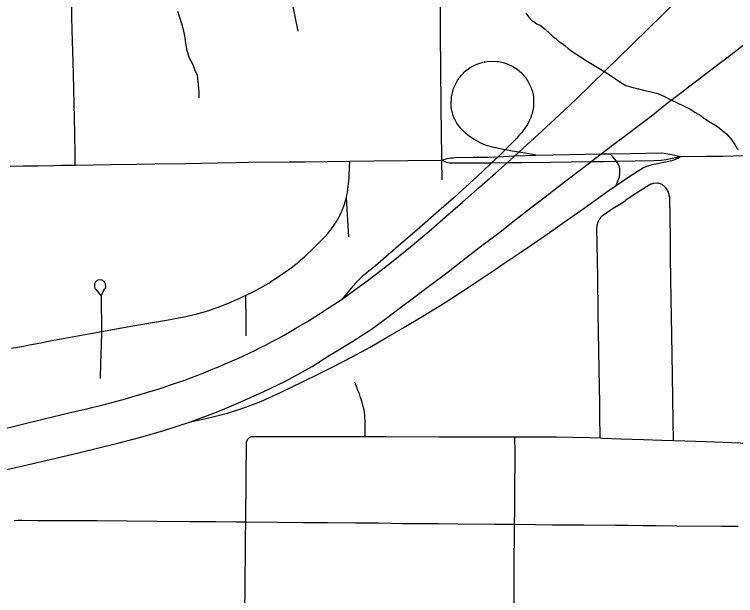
# Model space of a CAD drawing. Extents: x -59 to 82, y -3 to 49.
# Drawn here: x -9.245 to -8.702, y 31.605 to 32.043 of the extents above; entities that cross this region are included whole.
import ezdxf

# ---------------------------------------------------------------- set-up
doc = ezdxf.new("R2010")
doc.units = 0
for name, color, linetype in [('GM_X_City_Street', 7, 'Continuous'), ('GM_X_Interchange_Ramps', 7, 'Continuous'), ('GM_X_Interstate_Route', 7, 'Continuous'), ('GM_X_Minor_River', 7, 'Continuous'), ('GM_X_State_Route', 7, 'Continuous')]:
    doc.layers.add(name, color=color, linetype=linetype)

msp = doc.modelspace()

# ---------------------------------------------------------------- linework, layer by layer
at = {"layer": 'GM_X_City_Street'}
for points in [[(-9.0312, 32.03073), (-9.04198, 32.084)], [(-9.1991, 31.92983), (-9.19926, 31.93719), (-9.19949, 31.95386), (-9.1998, 31.96483), (-9.20021, 31.98696), (-9.20051, 31.99817), (-9.20076, 32.00729), (-9.20097, 32.01603), (-9.20111, 32.02261), (-9.20136, 32.03211), (-9.2016, 32.04061), (-9.20173, 32.05108)], [(-8.92268, 31.9186), (-8.92291, 31.93351), (-8.9232, 31.95688), (-8.92341, 31.97056), (-8.92374, 32.00628), (-8.9239, 32.02456), (-8.92402, 32.05061)], [(-8.99297, 31.87561), (-8.99482, 31.90535), (-8.99441, 31.90702), (-8.99403, 31.90918), (-8.9937, 31.91136), (-8.99341, 31.91353), (-8.99315, 31.91571), (-8.99295, 31.9179), (-8.99277, 31.92009), (-8.99265, 31.92228), (-8.99224, 31.93264)], [(-8.74846, 31.72218), (-8.74877, 31.73671), (-8.74927, 31.77143), (-8.74968, 31.80178), (-8.74985, 31.8157), (-8.75006, 31.82894), (-8.75061, 31.8601), (-8.75074, 31.87333), (-8.75102, 31.89079), (-8.75121, 31.90456), (-8.75128, 31.90534), (-8.75139, 31.90611), (-8.75154, 31.90687), (-8.75173, 31.90763), (-8.75195, 31.90838), (-8.75222, 31.90911), (-8.75253, 31.90983), (-8.75286, 31.91053), (-8.75324, 31.91121), (-8.75364, 31.91188), (-8.75409, 31.91252), (-8.75457, 31.91313), (-8.75507, 31.91373), (-8.75556, 31.91412), (-8.75606, 31.91448), (-8.75659, 31.91481), (-8.75714, 31.91511), (-8.75771, 31.91536), (-8.75829, 31.91559), (-8.75888, 31.91577), (-8.75948, 31.91592), (-8.7601, 31.91603), (-8.76072, 31.9161), (-8.7632, 31.916), (-8.76381, 31.91587), (-8.76441, 31.9157), (-8.765, 31.91551), (-8.76557, 31.91527), (-8.76613, 31.915), (-8.76667, 31.91469), (-8.77816, 31.90729), (-8.78461, 31.90305)], [(-9.24718, 31.79182), (-9.24267, 31.79257), (-9.23818, 31.79338), (-9.2337, 31.79423), (-9.22935, 31.79511), (-9.22498, 31.79593), (-9.21918, 31.79697), (-9.2069, 31.79937), (-9.18777, 31.80285), (-9.17917, 31.8044), (-9.17377, 31.80539), (-9.15567, 31.80854), (-9.13351, 31.81247), (-9.12755, 31.81353), (-9.12267, 31.81442), (-9.11859, 31.81515), (-9.11482, 31.81597), (-9.11054, 31.81696), (-9.10747, 31.8177), (-9.10274, 31.81901), (-9.09778, 31.82044), (-9.09455, 31.82158), (-9.09134, 31.82277), (-9.08815, 31.824), (-9.08496, 31.82527), (-9.08181, 31.82658), (-9.07866, 31.82794), (-9.07554, 31.82933), (-9.07053, 31.83167), (-9.067, 31.83336), (-9.06468, 31.83452), (-9.06238, 31.83572), (-9.0601, 31.83695), (-9.05785, 31.83823), (-9.05561, 31.83954), (-9.0534, 31.84089), (-9.05121, 31.84228), (-9.04904, 31.8437), (-9.0469, 31.84516), (-9.04452, 31.84675), (-9.04216, 31.84835), (-9.03983, 31.85001), (-9.03753, 31.85169), (-9.03525, 31.85341), (-9.03299, 31.85517), (-9.03076, 31.85696), (-9.02856, 31.85878), (-9.02638, 31.86063), (-9.02383, 31.86304), (-9.02129, 31.86547), (-9.01878, 31.86792), (-9.0163, 31.8704), (-9.01384, 31.8729), (-9.0114, 31.87543), (-9.00899, 31.87799), (-9.00778, 31.87948), (-9.00662, 31.88101), (-9.00549, 31.88257), (-9.00439, 31.88415), (-9.00332, 31.88575), (-9.0023, 31.88738), (-9.00132, 31.88903), (-9.00037, 31.89071), (-8.99946, 31.8924), (-8.99876, 31.89397), (-8.99808, 31.89556), (-8.99745, 31.89716), (-8.99685, 31.89877), (-8.99629, 31.90039), (-8.99576, 31.90203), (-8.99528, 31.90369), (-8.99482, 31.90535)], [(-8.80377, 31.72419), (-8.80386, 31.74139), (-8.80397, 31.75016), (-8.80419, 31.76288), (-8.80429, 31.77562), (-8.80459, 31.79002), (-8.80503, 31.8181), (-8.80548, 31.84566), (-8.80569, 31.85808), (-8.80607, 31.88194), (-8.80593, 31.88405), (-8.8058, 31.88475), (-8.80564, 31.88543), (-8.80544, 31.88611), (-8.80521, 31.88677), (-8.80493, 31.88743), (-8.80462, 31.88806), (-8.80428, 31.88868), (-8.80391, 31.88928), (-8.8035, 31.88985), (-8.80306, 31.8904), (-8.80258, 31.89093), (-8.80209, 31.89143), (-8.80156, 31.8919), (-8.80101, 31.89235), (-8.79861, 31.89403), (-8.7962, 31.89568), (-8.79375, 31.89729), (-8.79129, 31.89888), (-8.7888, 31.90043), (-8.7863, 31.90194), (-8.78461, 31.90305)], [(-9.18023, 31.76893), (-9.17981, 31.78059), (-9.17944, 31.79402), (-9.17917, 31.8044), (-9.17943, 31.83047), (-9.17926, 31.83165), (-9.17916, 31.83197), (-9.17875, 31.83284), (-9.17833, 31.83381), (-9.17799, 31.83444), (-9.17724, 31.83575), (-9.17674, 31.83655), (-9.17641, 31.83713), (-9.17627, 31.83752), (-9.17618, 31.83793), (-9.17626, 31.84), (-9.17639, 31.84039), (-9.17656, 31.84078), (-9.17677, 31.84115), (-9.177, 31.84149), (-9.17727, 31.84181), (-9.17756, 31.84211), (-9.17788, 31.84238), (-9.17823, 31.84261), (-9.1786, 31.84281), (-9.17898, 31.84298), (-9.17938, 31.84311), (-9.18002, 31.84323), (-9.18186, 31.84309), (-9.18225, 31.84295), (-9.18263, 31.84278), (-9.183, 31.84258), (-9.18332, 31.84227), (-9.18362, 31.84195), (-9.18388, 31.84159), (-9.18411, 31.84121), (-9.1843, 31.84082), (-9.18446, 31.84041), (-9.18458, 31.83998), (-9.1847, 31.83918), (-9.18456, 31.8378), (-9.18443, 31.83737), (-9.18427, 31.83696), (-9.18407, 31.83657), (-9.1837, 31.83603), (-9.17969, 31.83134)], [(-9.07029, 31.80116), (-9.07037, 31.81192), (-9.07053, 31.83167)], [(-8.98061, 31.72534), (-8.98072, 31.73733), (-8.98086, 31.73924), (-8.98107, 31.74145), (-8.98126, 31.74306), (-8.98154, 31.74496), (-8.98185, 31.74685), (-8.98241, 31.749), (-8.98301, 31.75113), (-8.98366, 31.75325), (-8.98435, 31.75536), (-8.98509, 31.75745), (-8.98588, 31.75952), (-8.98671, 31.76158), (-8.98849, 31.76607)], [(-9.07241, 31.47568), (-9.07212, 31.51789), (-9.07198, 31.53195), (-9.0719, 31.55143), (-9.0718, 31.55781), (-9.07162, 31.56923), (-9.07139, 31.58446), (-9.07126, 31.59838), (-9.07113, 31.60606), (-9.07104, 31.62014), (-9.07092, 31.63473), (-9.07076, 31.64931), (-9.07062, 31.66097), (-9.07039, 31.69437), (-9.07016, 31.72018), (-9.07003, 31.72087), (-9.06985, 31.72154), (-9.06924, 31.72299)], [(-9.06924, 31.72299), (-9.06842, 31.72402), (-9.06808, 31.7243), (-9.06773, 31.72457), (-9.06696, 31.72499), (-9.06655, 31.72515), (-9.06607, 31.72526), (-9.06543, 31.72534), (-8.98061, 31.72534), (-8.96513, 31.72516), (-8.92458, 31.72498), (-8.87276, 31.72506), (-8.86792, 31.72504), (-8.83655, 31.72487), (-8.82445, 31.72471), (-8.8111, 31.72443), (-8.80377, 31.72419), (-8.80161, 31.72411), (-8.78817, 31.72356), (-8.77099, 31.72302), (-8.7571, 31.72247), (-8.74846, 31.72218), (-8.73983, 31.72192), (-8.7238, 31.72136), (-8.69185, 31.7202)], [(-8.86942, 31.4806), (-8.86922, 31.49595), (-8.86909, 31.52556), (-8.86891, 31.53661), (-8.86876, 31.56995), (-8.8686, 31.58493), (-8.86857, 31.59664), (-8.86848, 31.60081), (-8.86833, 31.63451), (-8.86816, 31.64812), (-8.86809, 31.6591), (-8.86803, 31.66911), (-8.86785, 31.68203), (-8.86776, 31.71296), (-8.86792, 31.72504)], [(-9.24522, 31.66195), (-9.24226, 31.66207), (-9.2393, 31.66215), (-9.22744, 31.66206), (-9.18254, 31.66199), (-9.13748, 31.66137), (-9.1125, 31.66127), (-9.09333, 31.66115), (-9.07785, 31.66099), (-9.07062, 31.66097), (-9.04712, 31.66066), (-9.02731, 31.66048), (-9.00901, 31.66037), (-8.98771, 31.66015), (-8.97087, 31.66008), (-8.95274, 31.65979), (-8.93841, 31.65966), (-8.92568, 31.65957), (-8.91073, 31.65941), (-8.8831, 31.65921), (-8.86809, 31.6591), (-8.85228, 31.65891), (-8.83952, 31.65874), (-8.81587, 31.65862), (-8.79206, 31.65843), (-8.78224, 31.65834), (-8.77138, 31.65818), (-8.7614, 31.65812), (-8.74579, 31.65803), (-8.71239, 31.65772), (-8.70786, 31.65766), (-8.69973, 31.65757)]]:
    msp.add_lwpolyline(points, dxfattribs=at)
at = {"layer": 'GM_X_Interchange_Ramps'}
for points in [[(-8.8754, 31.94126), (-8.87901, 31.94195), (-8.88473, 31.94319), (-8.89007, 31.94487), (-8.89298, 31.94611), (-8.89582, 31.9475), (-8.89858, 31.94904), (-8.90126, 31.95073), (-8.90325, 31.9522), (-8.90515, 31.9538), (-8.90693, 31.95553), (-8.90859, 31.95737), (-8.91014, 31.95931), (-8.91154, 31.96136), (-8.91269, 31.96333), (-8.91358, 31.96522), (-8.91432, 31.96717), (-8.91491, 31.96918), (-8.91561, 31.97168), (-8.91595, 31.97449), (-8.91561, 31.9812), (-8.91473, 31.98529), (-8.91441, 31.98637), (-8.91406, 31.98743), (-8.91366, 31.98848), (-8.91322, 31.98951), (-8.91275, 31.99054), (-8.91224, 31.99156), (-8.9117, 31.99256), (-8.91111, 31.99353), (-8.9105, 31.99449), (-8.90984, 31.99541), (-8.90916, 31.99632), (-8.90844, 31.9972), (-8.90769, 31.99805), (-8.90691, 31.99888), (-8.9061, 31.99968), (-8.90526, 32.00045), (-8.9044, 32.00118), (-8.90349, 32.00189), (-8.90256, 32.00257), (-8.9016, 32.00321), (-8.90062, 32.00381), (-8.89962, 32.00437), (-8.8986, 32.0049), (-8.89755, 32.00539), (-8.89573, 32.00612), (-8.89432, 32.0066), (-8.89322, 32.00693), (-8.8921, 32.00721), (-8.89101, 32.00745), (-8.88992, 32.00765), (-8.88882, 32.00782), (-8.8866, 32.00804), (-8.88104, 32.00791), (-8.87994, 32.00777), (-8.87774, 32.00738), (-8.87666, 32.00713), (-8.87438, 32.00634), (-8.87326, 32.0059), (-8.87215, 32.00541), (-8.87106, 32.0049), (-8.86999, 32.00434), (-8.86894, 32.00375), (-8.86791, 32.00312), (-8.86689, 32.00245), (-8.86591, 32.00176), (-8.86494, 32.00104), (-8.86409, 32.00026), (-8.86325, 31.99945), (-8.86245, 31.99862), (-8.86167, 31.99776), (-8.86092, 31.99687), (-8.8602, 31.99596), (-8.85952, 31.99503), (-8.85887, 31.99407), (-8.85825, 31.99309), (-8.85766, 31.9921), (-8.8571, 31.99107), (-8.8566, 31.99007), (-8.85613, 31.98905), (-8.85571, 31.98801), (-8.85532, 31.98696), (-8.85497, 31.98589), (-8.85467, 31.98481), (-8.85441, 31.98373), (-8.85418, 31.98263), (-8.854, 31.98152), (-8.85386, 31.9804), (-8.85377, 31.97929), (-8.85392, 31.97369), (-8.85408, 31.97252), (-8.85429, 31.97136), (-8.85454, 31.9702), (-8.85482, 31.96906), (-8.85515, 31.96792), (-8.85552, 31.96679), (-8.85593, 31.96569), (-8.85637, 31.96459), (-8.85685, 31.96351), (-8.85738, 31.96246), (-8.85793, 31.96141), (-8.85918, 31.9593), (-8.85983, 31.95828), (-8.86273, 31.95435), (-8.86432, 31.95248), (-8.86653, 31.95016), (-8.87145, 31.94512), (-8.87525, 31.94123), (-8.87563, 31.94084), (-8.87766, 31.93876), (-8.88051, 31.9361), (-8.88547, 31.93148), (-8.88651, 31.93051), (-8.89664, 31.92095), (-8.90466, 31.91351), (-8.91399, 31.90519), (-8.92517, 31.89524), (-8.94152, 31.88104), (-8.95578, 31.86878), (-8.97302, 31.85397), (-8.98289, 31.84579), (-8.9874, 31.84137), (-8.99117, 31.83693), (-8.99812, 31.82868)], [(-8.85201, 31.93727), (-8.85864, 31.93847), (-8.86499, 31.93945), (-8.86499, 31.93945), (-8.86991, 31.94021), (-8.87505, 31.94119)], [(-8.79171, 31.91446), (-8.79022, 31.9179), (-8.78908, 31.92098), (-8.78876, 31.92309), (-8.78887, 31.92677), (-8.78914, 31.92838), (-8.78973, 31.93016), (-8.79124, 31.93281), (-8.79437, 31.93622), (-8.79629, 31.9383)], [(-8.87772, 31.85454), (-8.862, 31.86513), (-8.84534, 31.87648), (-8.83219, 31.88566), (-8.81748, 31.8961), (-8.7985, 31.90955), (-8.79171, 31.91446), (-8.7821, 31.92092), (-8.77507, 31.92553), (-8.7709, 31.9279), (-8.76744, 31.9292), (-8.7642, 31.93013), (-8.75182, 31.93272), (-8.74867, 31.93352), (-8.74677, 31.93417), (-8.74512, 31.93496), (-8.7431, 31.93618)], [(-9.11224, 31.73638), (-9.09659, 31.73983), (-9.08431, 31.74282), (-9.07278, 31.74656), (-9.05943, 31.75158), (-9.04405, 31.75862), (-9.02746, 31.76666), (-9.0162, 31.77216), (-9.00409, 31.77819), (-8.99012, 31.78543), (-8.97699, 31.79265), (-8.96461, 31.79973), (-8.95167, 31.80726), (-8.93715, 31.81602), (-8.92048, 31.8261), (-8.90224, 31.83795), (-8.88268, 31.8512), (-8.87772, 31.85454)]]:
    msp.add_lwpolyline(points, dxfattribs=at)
at = {"layer": 'GM_X_Interstate_Route'}
for points in [[(-9.25305, 31.73104), (-9.23798, 31.73471), (-9.2226, 31.7385), (-9.21003, 31.74149), (-9.20904, 31.74173), (-9.20299, 31.74323), (-9.19044, 31.74621), (-9.18571, 31.74731), (-9.181, 31.74844), (-9.17629, 31.74962), (-9.1716, 31.75085), (-9.16691, 31.75211), (-9.16134, 31.75368), (-9.15578, 31.75527), (-9.15023, 31.75691), (-9.14469, 31.75858), (-9.13916, 31.76028), (-9.1337, 31.76203), (-9.12824, 31.76382), (-9.12281, 31.76566), (-9.11739, 31.76755), (-9.11199, 31.76948), (-9.10678, 31.7715), (-9.10158, 31.77355), (-9.0964, 31.77564), (-9.09123, 31.77778), (-9.08609, 31.77995), (-9.08096, 31.78217), (-9.07666, 31.7841), (-9.07238, 31.78608), (-9.06811, 31.78809), (-9.06386, 31.79013), (-9.05963, 31.79221), (-9.05541, 31.79432), (-9.05086, 31.79673), (-9.04635, 31.79919), (-9.04185, 31.80168), (-9.03291, 31.80678), (-9.02428, 31.81191), (-9.01596, 31.81705), (-9.00773, 31.82234), (-8.99812, 31.82868), (-8.97734, 31.84372), (-8.9608, 31.85669), (-8.94519, 31.86929), (-8.93072, 31.88142), (-8.92009, 31.89073), (-8.9073, 31.90176), (-8.89447, 31.91317), (-8.88259, 31.92368), (-8.87356, 31.93166), (-8.87087, 31.93404), (-8.86803, 31.93663), (-8.86542, 31.93906), (-8.86499, 31.93945), (-8.85892, 31.94505), (-8.8476, 31.95525), (-8.83424, 31.96751), (-8.82204, 31.97921), (-8.8101, 31.99074), (-8.80004, 32.00047), (-8.78974, 32.01047), (-8.77901, 32.0211), (-8.76747, 32.03236), (-8.75663, 32.04307), (-8.74614, 32.05343)], [(-9.26289, 31.69755), (-9.2354, 31.70394), (-9.22122, 31.70718), (-9.19672, 31.71295), (-9.16701, 31.7202), (-9.14972, 31.7248), (-9.13246, 31.7298), (-9.11224, 31.73638), (-9.09143, 31.74415), (-9.07664, 31.7503), (-9.05746, 31.75881), (-9.04079, 31.76695), (-9.0206, 31.778), (-9.00778, 31.78619), (-8.99074, 31.79659), (-8.97601, 31.80624), (-8.96365, 31.81509), (-8.9518, 31.82417), (-8.94821, 31.82671), (-8.93303, 31.83833), (-8.91824, 31.8494), (-8.90508, 31.85973), (-8.89187, 31.86987), (-8.88037, 31.87853), (-8.86704, 31.88898), (-8.85473, 31.89857), (-8.84187, 31.90835), (-8.8304, 31.91719), (-8.81809, 31.92655), (-8.81033, 31.93246), (-8.80285, 31.93816), (-8.79424, 31.94472), (-8.78253, 31.95356), (-8.77816, 31.95691), (-8.76534, 31.96669), (-8.75314, 31.97633), (-8.74221, 31.98482), (-8.73617, 31.98941), (-8.72809, 31.99554), (-8.71606, 32.00483), (-8.70623, 32.01219), (-8.67597, 32.03559)]]:
    msp.add_lwpolyline(points, dxfattribs=at)
at = {"layer": 'GM_X_Minor_River'}
for points in [[(-9.12219, 32.04567), (-9.1206, 32.04112), (-9.119, 32.03658), (-9.11779, 32.03203), (-9.11695, 32.0271), (-9.1161, 32.02178), (-9.11527, 32.01723), (-9.11365, 32.01117), (-9.11169, 32.00777), (-9.11051, 32.0055), (-9.10892, 32.00134), (-9.10734, 31.99756), (-9.10599, 31.98502), (-9.10592, 31.98046), (-9.10592, 31.98046), (-9.1063, 31.98045)], [(-8.85974, 32.0442), (-8.85741, 32.04119), (-8.85547, 32.03893), (-8.85316, 32.03745), (-8.85124, 32.03633), (-8.84855, 32.03485), (-8.84509, 32.03224), (-8.84161, 32.02886), (-8.83929, 32.02662), (-8.83699, 32.02513), (-8.83505, 32.02325), (-8.83236, 32.02139), (-8.83005, 32.01952), (-8.82774, 32.01765), (-8.82466, 32.01542), (-8.81851, 32.01132), (-8.81351, 32.00797), (-8.80852, 32.005), (-8.80352, 32.00203), (-8.79814, 31.99868), (-8.79276, 31.99534), (-8.78814, 31.99198), (-8.7843, 31.98975), (-8.78086, 31.98866), (-8.77781, 31.98795), (-8.77476, 31.98723), (-8.77094, 31.98615), (-8.76521, 31.98509), (-8.76024, 31.98364), (-8.75527, 31.98143), (-8.75028, 31.97884), (-8.7361, 31.9722), (-8.73225, 31.96959), (-8.72841, 31.96736), (-8.72494, 31.96475), (-8.72072, 31.96215), (-8.71534, 31.95881), (-8.71187, 31.95619), (-8.7084, 31.9532), (-8.7053, 31.94944), (-8.70219, 31.9453), (-8.69984, 31.94115)]]:
    msp.add_lwpolyline(points, dxfattribs=at)
at = {"layer": 'GM_X_State_Route'}
msp.add_line((-8.7431, 31.93618), (-8.72379, 31.93643), dxfattribs=at)
for points in [[(-8.92291, 31.93351), (-8.91884, 31.93478), (-8.91751, 31.93505), (-8.91611, 31.93523), (-8.91472, 31.93532), (-8.91307, 31.93541), (-8.89943, 31.93564), (-8.88762, 31.93584), (-8.88051, 31.9361), (-8.86803, 31.93663), (-8.85201, 31.93727), (-8.82662, 31.93768), (-8.80285, 31.93816), (-8.79629, 31.9383), (-8.78097, 31.93844), (-8.75772, 31.93892), (-8.75549, 31.93885), (-8.75254, 31.93827), (-8.74958, 31.93763), (-8.7431, 31.93618)], [(-9.24806, 31.92894), (-9.23841, 31.92912), (-9.22705, 31.92929), (-9.21562, 31.92955), (-9.21005, 31.92968), (-9.1991, 31.92983), (-9.17191, 31.93018), (-9.15248, 31.93046), (-9.13908, 31.93071), (-9.11569, 31.93102), (-9.10465, 31.93129), (-9.09205, 31.93154), (-9.07826, 31.93173), (-9.06836, 31.93197), (-9.03792, 31.93216), (-9.02588, 31.93226), (-9.0094, 31.93238), (-8.99224, 31.93264), (-8.97419, 31.93287), (-8.92291, 31.93351)], [(-8.92291, 31.93351), (-8.92167, 31.93293), (-8.92065, 31.93249), (-8.91944, 31.93206), (-8.91847, 31.93181), (-8.91723, 31.93152), (-8.91577, 31.93136), (-8.91274, 31.93137)], [(-8.91274, 31.93137), (-8.88547, 31.93148), (-8.87356, 31.93166), (-8.86284, 31.93182), (-8.84048, 31.93205), (-8.81033, 31.93246), (-8.80105, 31.93259), (-8.79124, 31.93281), (-8.76331, 31.93328), (-8.75758, 31.93341), (-8.75383, 31.93395), (-8.75045, 31.93474), (-8.7431, 31.93618)], [(-8.72379, 31.93643), (-8.7116, 31.93658), (-8.69509, 31.93687), (-8.68997, 31.93696), (-8.66934, 31.93735), (-8.64066, 31.93763), (-8.62217, 31.93791), (-8.61728, 31.93798)]]:
    msp.add_lwpolyline(points, dxfattribs=at)

doc.saveas('drawing.dxf')
